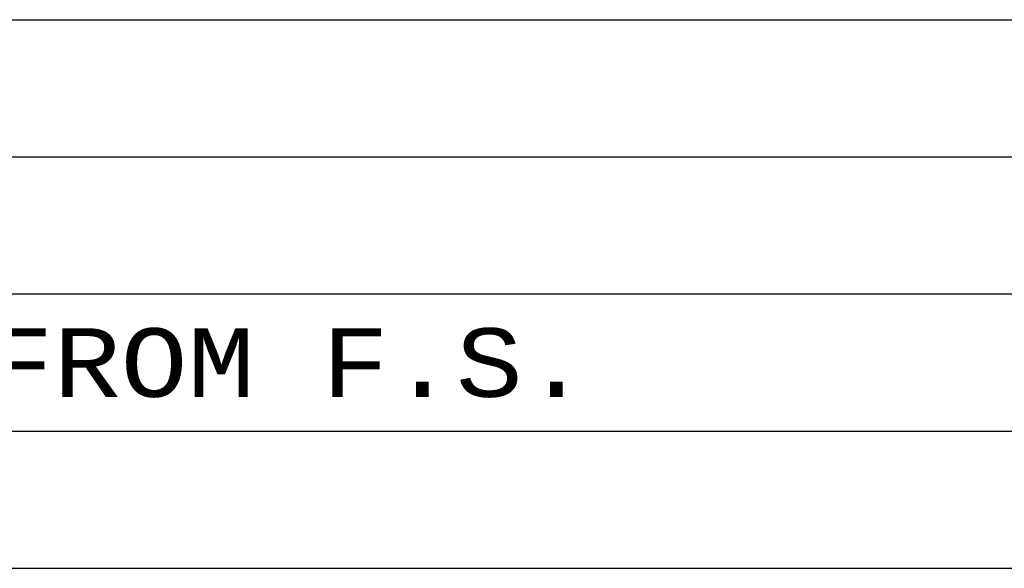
# Model space of a CAD drawing. Header units: inches. Extents: x 3 to 289, y 4 to 291.
# Tile 367 of 634: x 154.47 to 156.73, y 176.72 to 177.98. Entities that reach past the tile are written whole.
import ezdxf
from ezdxf.enums import TextEntityAlignment as Align

# ---------------------------------------------------------------- set-up
doc = ezdxf.new("R2010")
doc.units = ezdxf.units.IN
doc.header["$LTSCALE"] = 0.5
doc.header["$MEASUREMENT"] = 0
doc.layers.add('DBU', color=7, linetype='Continuous')
doc.styles.add('VERO9-Courier New', font='cour.ttf')

msp = doc.modelspace()

# ---------------------------------------------------------------- linework, layer by layer
at = {"layer": 'DBU', "color": 56, "linetype": 'Continuous'}
for p, q in [((146.5574, 177.9761), (160.3621, 177.9761)), ((146.5574, 177.6611), (160.3621, 177.6611)), ((146.5574, 177.3462), (160.3621, 177.3462)), ((146.5574, 177.0312), (160.3621, 177.0312)), ((146.5574, 176.7163), (160.3621, 176.7163))]:
    msp.add_line(p, q, dxfattribs=at)

# ---------------------------------------------------------------- texts
at = {"layer": 'DBU', "color": 7, "linetype": 'Continuous', "style": 'VERO9-Courier New', "width": 0.931388}
msp.add_text("1-1/16 C'BORE PER SIDE VIEW FROM F.S.", height=0.15748, dxfattribs=at).set_placement((150.0753, 177.11), (155.776, 177.11), align=Align.FIT)

doc.saveas('drawing.dxf')
